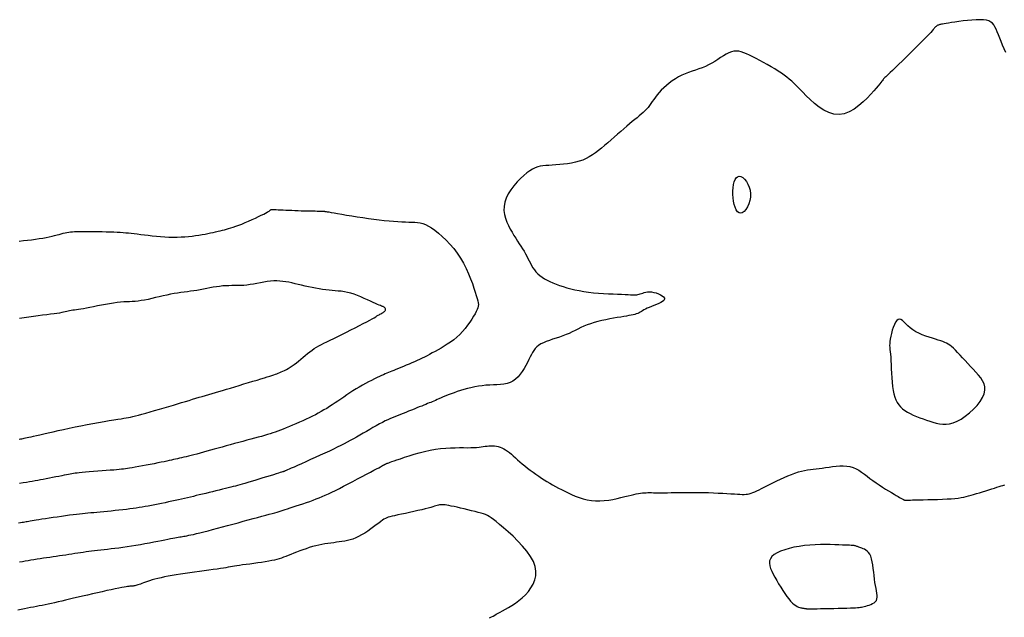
# Model space of a CAD drawing. Header units: millimetres. Extents: x 32690613 to 32693367, y 5343692 to 5344708.
# Tile 292 of 656: x 32692730 to 32692749, y 5343995 to 5344007. Entities that reach past the tile are written whole.
import ezdxf

# ---------------------------------------------------------------- set-up
doc = ezdxf.new("R2010")
doc.units = ezdxf.units.MM
doc.header["$LTSCALE"] = 20
for name, color, linetype in [('02-DGM_HL_493.00', 102, 'Continuous'), ('02-DGM_HL_493.50', 112, 'Continuous'), ('02-DGM_HL_494.00', 122, 'Continuous'), ('02-DGM_HL_494.50', 132, 'Continuous'), ('02-DGM_HL_495.00', 142, 'Continuous')]:
    doc.layers.add(name, color=color, linetype=linetype)

msp = doc.modelspace()

# ---------------------------------------------------------------- linework, layer by layer
at = {"layer": '02-DGM_HL_493.00', "elevation": 493, "flags": 128}
msp.add_lwpolyline([(32692739.387, 5343995.209), (32692739.425, 5343995.227), (32692739.457, 5343995.244), (32692739.488, 5343995.26), (32692739.518, 5343995.277), (32692739.553, 5343995.297), (32692739.593, 5343995.319), (32692739.641, 5343995.345), (32692739.695, 5343995.376), (32692739.756, 5343995.411), (32692739.82, 5343995.45), (32692739.886, 5343995.494), (32692739.952, 5343995.543), (32692740.017, 5343995.597), (32692740.079, 5343995.656), (32692740.137, 5343995.719), (32692740.188, 5343995.788), (32692740.23, 5343995.861), (32692740.261, 5343995.94), (32692740.279, 5343996.022), (32692740.282, 5343996.109), (32692740.268, 5343996.201), (32692740.234, 5343996.296), (32692740.181, 5343996.395), (32692740.11, 5343996.495), (32692740.027, 5343996.595), (32692739.936, 5343996.693), (32692739.841, 5343996.786), (32692739.748, 5343996.872), (32692739.66, 5343996.949), (32692739.583, 5343997.015), (32692739.518, 5343997.068), (32692739.465, 5343997.11), (32692739.421, 5343997.143), (32692739.383, 5343997.168), (32692739.347, 5343997.188), (32692739.31, 5343997.203), (32692739.27, 5343997.217), (32692739.224, 5343997.23), (32692739.169, 5343997.245), (32692739.107, 5343997.262), (32692739.039, 5343997.279), (32692738.969, 5343997.296), (32692738.898, 5343997.314), (32692738.828, 5343997.33), (32692738.762, 5343997.345), (32692738.702, 5343997.358), (32692738.649, 5343997.369), (32692738.603, 5343997.378), (32692738.563, 5343997.385), (32692738.528, 5343997.39), (32692738.498, 5343997.392), (32692738.471, 5343997.393), (32692738.446, 5343997.392), (32692738.424, 5343997.39), (32692738.401, 5343997.386), (32692738.378, 5343997.38), (32692738.353, 5343997.373), (32692738.324, 5343997.364), (32692738.291, 5343997.354), (32692738.251, 5343997.342), (32692738.203, 5343997.329), (32692738.146, 5343997.314), (32692738.079, 5343997.298), (32692738.005, 5343997.28), (32692737.925, 5343997.263), (32692737.844, 5343997.245), (32692737.763, 5343997.227), (32692737.686, 5343997.211), (32692737.615, 5343997.196), (32692737.554, 5343997.182), (32692737.504, 5343997.171), (32692737.463, 5343997.161), (32692737.43, 5343997.151), (32692737.401, 5343997.141), (32692737.375, 5343997.128), (32692737.348, 5343997.113), (32692737.32, 5343997.093), (32692737.286, 5343997.069), (32692737.246, 5343997.038), (32692737.2, 5343997.004), (32692737.148, 5343996.966), (32692737.093, 5343996.926), (32692737.036, 5343996.886), (32692736.977, 5343996.847), (32692736.917, 5343996.811), (32692736.859, 5343996.78), (32692736.803, 5343996.753), (32692736.748, 5343996.732), (32692736.694, 5343996.715), (32692736.641, 5343996.701), (32692736.589, 5343996.691), (32692736.537, 5343996.682), (32692736.485, 5343996.675), (32692736.431, 5343996.668), (32692736.377, 5343996.661), (32692736.322, 5343996.654), (32692736.265, 5343996.646), (32692736.208, 5343996.637), (32692736.149, 5343996.626), (32692736.089, 5343996.614), (32692736.029, 5343996.6), (32692735.967, 5343996.584), (32692735.905, 5343996.566), (32692735.843, 5343996.545), (32692735.781, 5343996.524), (32692735.72, 5343996.501), (32692735.66, 5343996.478), (32692735.604, 5343996.456), (32692735.55, 5343996.434), (32692735.499, 5343996.414), (32692735.453, 5343996.396), (32692735.409, 5343996.379), (32692735.367, 5343996.364), (32692735.324, 5343996.35), (32692735.28, 5343996.338), (32692735.232, 5343996.326), (32692735.18, 5343996.314), (32692735.121, 5343996.303), (32692735.055, 5343996.292), (32692734.984, 5343996.281), (32692734.91, 5343996.27), (32692734.834, 5343996.259), (32692734.758, 5343996.249), (32692734.686, 5343996.239), (32692734.618, 5343996.23), (32692734.558, 5343996.222), (32692734.506, 5343996.214), (32692734.46, 5343996.206), (32692734.419, 5343996.199), (32692734.38, 5343996.192), (32692734.34, 5343996.185), (32692734.296, 5343996.178), (32692734.247, 5343996.17), (32692734.19, 5343996.161), (32692734.123, 5343996.152), (32692734.047, 5343996.141), (32692733.963, 5343996.13), (32692733.875, 5343996.118), (32692733.783, 5343996.105), (32692733.69, 5343996.093), (32692733.597, 5343996.079), (32692733.505, 5343996.066), (32692733.418, 5343996.053), (32692733.334, 5343996.039), (32692733.254, 5343996.026), (32692733.178, 5343996.012), (32692733.107, 5343995.998), (32692733.041, 5343995.984), (32692732.978, 5343995.97), (32692732.921, 5343995.955), (32692732.869, 5343995.94), (32692732.821, 5343995.926), (32692732.778, 5343995.911), (32692732.738, 5343995.897), (32692732.703, 5343995.884), (32692732.67, 5343995.872), (32692732.642, 5343995.861), (32692732.616, 5343995.851), (32692732.592, 5343995.844), (32692732.571, 5343995.838), (32692732.552, 5343995.833), (32692732.534, 5343995.829), (32692732.517, 5343995.826), (32692732.502, 5343995.824), (32692732.487, 5343995.823), (32692732.472, 5343995.821), (32692732.457, 5343995.82), (32692732.44, 5343995.819), (32692732.42, 5343995.816), (32692732.396, 5343995.813), (32692732.365, 5343995.808), (32692732.328, 5343995.802), (32692732.282, 5343995.793), (32692732.225, 5343995.782), (32692732.158, 5343995.768), (32692732.08, 5343995.752), (32692731.996, 5343995.734), (32692731.905, 5343995.714), (32692731.811, 5343995.693), (32692731.715, 5343995.672), (32692731.62, 5343995.65), (32692731.527, 5343995.629), (32692731.438, 5343995.608), (32692731.353, 5343995.588), (32692731.272, 5343995.569), (32692731.195, 5343995.551), (32692731.122, 5343995.534), (32692731.052, 5343995.517), (32692730.985, 5343995.502), (32692730.922, 5343995.488), (32692730.861, 5343995.474), (32692730.803, 5343995.462), (32692730.746, 5343995.45), (32692730.69, 5343995.439), (32692730.635, 5343995.428), (32692730.579, 5343995.417), (32692730.522, 5343995.406), (32692730.463, 5343995.394), (32692730.402, 5343995.382), (32692730.339, 5343995.369), (32692730.275, 5343995.355)], dxfattribs=at)
msp.add_lwpolyline([(32692745.204, 5343995.53), (32692745.239, 5343995.495), (32692745.272, 5343995.467), (32692745.302, 5343995.446), (32692745.33, 5343995.43), (32692745.356, 5343995.418), (32692745.38, 5343995.411), (32692745.401, 5343995.405), (32692745.419, 5343995.401), (32692745.435, 5343995.398), (32692745.449, 5343995.396), (32692745.461, 5343995.393), (32692745.471, 5343995.391), (32692745.48, 5343995.39), (32692745.488, 5343995.389), (32692745.496, 5343995.388), (32692745.503, 5343995.387), (32692745.512, 5343995.386), (32692745.522, 5343995.385), (32692745.535, 5343995.385), (32692745.554, 5343995.385), (32692745.58, 5343995.385), (32692745.614, 5343995.385), (32692745.658, 5343995.386), (32692745.714, 5343995.386), (32692745.783, 5343995.387), (32692745.861, 5343995.388), (32692745.947, 5343995.39), (32692746.036, 5343995.391), (32692746.125, 5343995.393), (32692746.21, 5343995.395), (32692746.289, 5343995.397), (32692746.358, 5343995.399), (32692746.415, 5343995.401), (32692746.46, 5343995.404), (32692746.497, 5343995.406), (32692746.527, 5343995.409), (32692746.552, 5343995.413), (32692746.575, 5343995.417), (32692746.599, 5343995.423), (32692746.624, 5343995.429), (32692746.654, 5343995.436), (32692746.686, 5343995.445), (32692746.72, 5343995.456), (32692746.754, 5343995.468), (32692746.787, 5343995.483), (32692746.816, 5343995.501), (32692746.841, 5343995.522), (32692746.86, 5343995.547), (32692746.871, 5343995.575), (32692746.876, 5343995.607), (32692746.876, 5343995.643), (32692746.871, 5343995.683), (32692746.864, 5343995.728), (32692746.854, 5343995.778), (32692746.844, 5343995.832), (32692746.834, 5343995.892), (32692746.825, 5343995.956), (32692746.817, 5343996.024), (32692746.81, 5343996.094), (32692746.801, 5343996.163), (32692746.792, 5343996.23), (32692746.781, 5343996.294), (32692746.768, 5343996.351), (32692746.752, 5343996.401), (32692746.732, 5343996.442), (32692746.709, 5343996.474), (32692746.684, 5343996.5), (32692746.658, 5343996.519), (32692746.632, 5343996.534), (32692746.606, 5343996.545), (32692746.581, 5343996.553), (32692746.559, 5343996.561), (32692746.539, 5343996.567), (32692746.522, 5343996.573), (32692746.507, 5343996.579), (32692746.493, 5343996.585), (32692746.481, 5343996.59), (32692746.469, 5343996.595), (32692746.457, 5343996.599), (32692746.445, 5343996.602), (32692746.432, 5343996.604), (32692746.417, 5343996.606), (32692746.398, 5343996.608), (32692746.374, 5343996.609), (32692746.344, 5343996.61), (32692746.307, 5343996.612), (32692746.26, 5343996.614), (32692746.203, 5343996.616), (32692746.135, 5343996.618), (32692746.057, 5343996.621), (32692745.97, 5343996.623), (32692745.876, 5343996.624), (32692745.778, 5343996.624), (32692745.676, 5343996.62), (32692745.573, 5343996.614), (32692745.469, 5343996.604), (32692745.367, 5343996.59), (32692745.269, 5343996.572), (32692745.176, 5343996.551), (32692745.089, 5343996.525), (32692745.011, 5343996.497), (32692744.942, 5343996.465), (32692744.886, 5343996.43), (32692744.842, 5343996.392), (32692744.814, 5343996.352), (32692744.798, 5343996.309), (32692744.795, 5343996.264), (32692744.802, 5343996.216), (32692744.818, 5343996.165), (32692744.84, 5343996.111), (32692744.869, 5343996.054), (32692744.901, 5343995.994), (32692744.936, 5343995.932), (32692744.973, 5343995.868), (32692745.012, 5343995.803), (32692745.051, 5343995.74), (32692745.09, 5343995.68), (32692745.129, 5343995.624), (32692745.168, 5343995.574)], close=True, dxfattribs=at)
at = {"layer": '02-DGM_HL_493.50', "elevation": 493.5, "flags": 128}
msp.add_lwpolyline([(32692730.309, 5343996.289), (32692730.363, 5343996.299), (32692730.417, 5343996.309), (32692730.472, 5343996.318), (32692730.529, 5343996.328), (32692730.587, 5343996.337), (32692730.647, 5343996.346), (32692730.708, 5343996.356), (32692730.769, 5343996.365), (32692730.831, 5343996.374), (32692730.893, 5343996.383), (32692730.956, 5343996.392), (32692731.018, 5343996.402), (32692731.079, 5343996.411), (32692731.14, 5343996.42), (32692731.201, 5343996.429), (32692731.26, 5343996.439), (32692731.319, 5343996.447), (32692731.376, 5343996.456), (32692731.432, 5343996.464), (32692731.486, 5343996.472), (32692731.54, 5343996.48), (32692731.593, 5343996.488), (32692731.647, 5343996.495), (32692731.701, 5343996.502), (32692731.757, 5343996.51), (32692731.815, 5343996.517), (32692731.876, 5343996.524), (32692731.94, 5343996.531), (32692732.007, 5343996.538), (32692732.077, 5343996.546), (32692732.15, 5343996.554), (32692732.226, 5343996.563), (32692732.305, 5343996.573), (32692732.386, 5343996.585), (32692732.47, 5343996.597), (32692732.557, 5343996.611), (32692732.644, 5343996.627), (32692732.731, 5343996.643), (32692732.817, 5343996.659), (32692732.9, 5343996.675), (32692732.978, 5343996.691), (32692733.051, 5343996.706), (32692733.117, 5343996.719), (32692733.175, 5343996.731), (32692733.226, 5343996.741), (32692733.27, 5343996.749), (32692733.309, 5343996.757), (32692733.343, 5343996.763), (32692733.374, 5343996.768), (32692733.402, 5343996.773), (32692733.429, 5343996.777), (32692733.455, 5343996.781), (32692733.481, 5343996.785), (32692733.509, 5343996.79), (32692733.541, 5343996.796), (32692733.577, 5343996.803), (32692733.618, 5343996.811), (32692733.667, 5343996.822), (32692733.725, 5343996.836), (32692733.791, 5343996.852), (32692733.866, 5343996.871), (32692733.949, 5343996.892), (32692734.037, 5343996.916), (32692734.131, 5343996.94), (32692734.228, 5343996.966), (32692734.327, 5343996.993), (32692734.428, 5343997.02), (32692734.529, 5343997.047), (32692734.628, 5343997.074), (32692734.725, 5343997.1), (32692734.818, 5343997.125), (32692734.907, 5343997.149), (32692734.989, 5343997.171), (32692735.064, 5343997.192), (32692735.131, 5343997.21), (32692735.188, 5343997.226), (32692735.238, 5343997.24), (32692735.282, 5343997.253), (32692735.322, 5343997.265), (32692735.361, 5343997.276), (32692735.399, 5343997.288), (32692735.441, 5343997.301), (32692735.486, 5343997.316), (32692735.538, 5343997.332), (32692735.594, 5343997.351), (32692735.655, 5343997.37), (32692735.718, 5343997.391), (32692735.783, 5343997.413), (32692735.849, 5343997.436), (32692735.914, 5343997.459), (32692735.977, 5343997.482), (32692736.037, 5343997.505), (32692736.096, 5343997.528), (32692736.154, 5343997.553), (32692736.213, 5343997.579), (32692736.275, 5343997.607), (32692736.34, 5343997.638), (32692736.41, 5343997.672), (32692736.486, 5343997.71), (32692736.569, 5343997.753), (32692736.658, 5343997.799), (32692736.748, 5343997.846), (32692736.839, 5343997.894), (32692736.927, 5343997.94), (32692737.01, 5343997.984), (32692737.086, 5343998.025), (32692737.151, 5343998.059), (32692737.204, 5343998.088), (32692737.246, 5343998.11), (32692737.279, 5343998.127), (32692737.303, 5343998.14), (32692737.32, 5343998.149), (32692737.332, 5343998.156), (32692737.341, 5343998.161), (32692737.348, 5343998.164), (32692737.354, 5343998.167), (32692737.359, 5343998.17), (32692737.364, 5343998.173), (32692737.37, 5343998.176), (32692737.375, 5343998.179), (32692737.38, 5343998.182), (32692737.386, 5343998.184), (32692737.392, 5343998.187), (32692737.399, 5343998.19), (32692737.409, 5343998.194), (32692737.422, 5343998.199), (32692737.441, 5343998.206), (32692737.466, 5343998.215), (32692737.5, 5343998.227), (32692737.544, 5343998.242), (32692737.599, 5343998.261), (32692737.667, 5343998.284), (32692737.746, 5343998.311), (32692737.834, 5343998.339), (32692737.93, 5343998.368), (32692738.03, 5343998.396), (32692738.133, 5343998.423), (32692738.238, 5343998.446), (32692738.342, 5343998.466), (32692738.443, 5343998.479), (32692738.54, 5343998.488), (32692738.634, 5343998.494), (32692738.723, 5343998.496), (32692738.807, 5343998.497), (32692738.886, 5343998.497), (32692738.959, 5343998.496), (32692739.025, 5343998.497), (32692739.084, 5343998.499), (32692739.137, 5343998.503), (32692739.184, 5343998.507), (32692739.227, 5343998.513), (32692739.267, 5343998.518), (32692739.305, 5343998.523), (32692739.341, 5343998.527), (32692739.376, 5343998.53), (32692739.412, 5343998.532), (32692739.447, 5343998.532), (32692739.483, 5343998.529), (32692739.519, 5343998.525), (32692739.555, 5343998.517), (32692739.591, 5343998.506), (32692739.627, 5343998.492), (32692739.663, 5343998.475), (32692739.699, 5343998.454), (32692739.735, 5343998.429), (32692739.771, 5343998.401), (32692739.809, 5343998.37), (32692739.847, 5343998.336), (32692739.888, 5343998.301), (32692739.93, 5343998.263), (32692739.974, 5343998.224), (32692740.021, 5343998.185), (32692740.071, 5343998.144), (32692740.122, 5343998.103), (32692740.175, 5343998.062), (32692740.228, 5343998.022), (32692740.283, 5343997.983), (32692740.337, 5343997.944), (32692740.391, 5343997.908), (32692740.444, 5343997.873), (32692740.497, 5343997.84), (32692740.551, 5343997.808), (32692740.605, 5343997.777), (32692740.66, 5343997.747), (32692740.717, 5343997.717), (32692740.777, 5343997.686), (32692740.839, 5343997.655), (32692740.904, 5343997.624), (32692740.973, 5343997.592), (32692741.044, 5343997.562), (32692741.118, 5343997.535), (32692741.195, 5343997.51), (32692741.273, 5343997.49), (32692741.354, 5343997.476), (32692741.436, 5343997.468), (32692741.52, 5343997.467), (32692741.605, 5343997.473), (32692741.689, 5343997.483), (32692741.771, 5343997.498), (32692741.851, 5343997.515), (32692741.927, 5343997.533), (32692741.998, 5343997.551), (32692742.063, 5343997.568), (32692742.121, 5343997.582), (32692742.174, 5343997.594), (32692742.221, 5343997.604), (32692742.264, 5343997.612), (32692742.304, 5343997.618), (32692742.341, 5343997.622), (32692742.376, 5343997.625), (32692742.411, 5343997.627), (32692742.445, 5343997.628), (32692742.481, 5343997.628), (32692742.518, 5343997.628), (32692742.558, 5343997.627), (32692742.601, 5343997.626), (32692742.649, 5343997.625), (32692742.702, 5343997.625), (32692742.761, 5343997.625), (32692742.827, 5343997.626), (32692742.899, 5343997.628), (32692742.977, 5343997.629), (32692743.06, 5343997.631), (32692743.147, 5343997.632), (32692743.237, 5343997.633), (32692743.33, 5343997.633), (32692743.425, 5343997.633), (32692743.521, 5343997.631), (32692743.617, 5343997.628), (32692743.712, 5343997.624), (32692743.804, 5343997.62), (32692743.892, 5343997.616), (32692743.974, 5343997.611), (32692744.05, 5343997.606), (32692744.117, 5343997.602), (32692744.175, 5343997.598), (32692744.225, 5343997.595), (32692744.268, 5343997.594), (32692744.307, 5343997.594), (32692744.342, 5343997.595), (32692744.374, 5343997.599), (32692744.406, 5343997.606), (32692744.439, 5343997.615), (32692744.474, 5343997.628), (32692744.511, 5343997.644), (32692744.551, 5343997.662), (32692744.595, 5343997.684), (32692744.642, 5343997.707), (32692744.692, 5343997.733), (32692744.747, 5343997.762), (32692744.806, 5343997.792), (32692744.87, 5343997.824), (32692744.937, 5343997.856), (32692745.006, 5343997.889), (32692745.077, 5343997.921), (32692745.148, 5343997.952), (32692745.219, 5343997.98), (32692745.287, 5343998.006), (32692745.353, 5343998.027), (32692745.415, 5343998.044), (32692745.474, 5343998.057), (32692745.531, 5343998.067), (32692745.586, 5343998.075), (32692745.642, 5343998.082), (32692745.698, 5343998.088), (32692745.756, 5343998.095), (32692745.816, 5343998.102), (32692745.88, 5343998.111), (32692745.947, 5343998.121), (32692746.015, 5343998.131), (32692746.084, 5343998.139), (32692746.153, 5343998.144), (32692746.221, 5343998.145), (32692746.287, 5343998.141), (32692746.351, 5343998.131), (32692746.41, 5343998.113), (32692746.467, 5343998.089), (32692746.522, 5343998.059), (32692746.575, 5343998.025), (32692746.628, 5343997.987), (32692746.682, 5343997.946), (32692746.737, 5343997.904), (32692746.794, 5343997.861), (32692746.855, 5343997.818), (32692746.916, 5343997.776), (32692746.979, 5343997.736), (32692747.04, 5343997.697), (32692747.098, 5343997.661), (32692747.153, 5343997.628), (32692747.203, 5343997.599), (32692747.245, 5343997.574), (32692747.28, 5343997.553), (32692747.308, 5343997.536), (32692747.33, 5343997.523), (32692747.347, 5343997.514), (32692747.359, 5343997.506), (32692747.369, 5343997.501), (32692747.376, 5343997.497), (32692747.381, 5343997.494), (32692747.387, 5343997.492), (32692747.392, 5343997.49), (32692747.397, 5343997.488), (32692747.402, 5343997.487), (32692747.407, 5343997.485), (32692747.412, 5343997.485), (32692747.417, 5343997.484), (32692747.422, 5343997.483), (32692747.427, 5343997.483), (32692747.434, 5343997.483), (32692747.445, 5343997.483), (32692747.462, 5343997.483), (32692747.485, 5343997.484), (32692747.518, 5343997.485), (32692747.561, 5343997.486), (32692747.617, 5343997.487), (32692747.686, 5343997.488), (32692747.766, 5343997.49), (32692747.854, 5343997.492), (32692747.947, 5343997.494), (32692748.042, 5343997.497), (32692748.136, 5343997.501), (32692748.225, 5343997.505), (32692748.306, 5343997.511), (32692748.378, 5343997.517), (32692748.44, 5343997.524), (32692748.496, 5343997.533), (32692748.547, 5343997.542), (32692748.595, 5343997.553), (32692748.642, 5343997.565), (32692748.69, 5343997.578), (32692748.74, 5343997.593), (32692748.795, 5343997.609), (32692748.853, 5343997.627), (32692748.913, 5343997.645), (32692748.973, 5343997.663), (32692749.032, 5343997.681), (32692749.089, 5343997.699), (32692749.142, 5343997.716), (32692749.19, 5343997.731), (32692749.232, 5343997.745), (32692749.27, 5343997.757), (32692749.305, 5343997.767), (32692749.34, 5343997.777)], dxfattribs=at)
at = {"layer": '02-DGM_HL_494.00', "elevation": 494, "flags": 128}
msp.add_lwpolyline([(32692749.36, 5344006.132), (32692749.33, 5344006.201), (32692749.3, 5344006.271), (32692749.271, 5344006.341), (32692749.244, 5344006.408), (32692749.218, 5344006.471), (32692749.194, 5344006.529), (32692749.172, 5344006.58), (32692749.15, 5344006.625), (32692749.127, 5344006.663), (32692749.101, 5344006.695), (32692749.07, 5344006.72), (32692749.033, 5344006.74), (32692748.987, 5344006.754), (32692748.931, 5344006.762), (32692748.864, 5344006.765), (32692748.788, 5344006.763), (32692748.706, 5344006.758), (32692748.621, 5344006.75), (32692748.537, 5344006.74), (32692748.455, 5344006.729), (32692748.378, 5344006.718), (32692748.311, 5344006.708), (32692748.254, 5344006.699), (32692748.208, 5344006.692), (32692748.171, 5344006.686), (32692748.141, 5344006.681), (32692748.117, 5344006.677), (32692748.099, 5344006.674), (32692748.084, 5344006.67), (32692748.071, 5344006.666), (32692748.059, 5344006.662), (32692748.049, 5344006.658), (32692748.038, 5344006.653), (32692748.029, 5344006.648), (32692748.02, 5344006.642), (32692748.013, 5344006.636), (32692748.005, 5344006.63), (32692747.999, 5344006.623), (32692747.992, 5344006.615), (32692747.985, 5344006.605), (32692747.975, 5344006.592), (32692747.96, 5344006.575), (32692747.939, 5344006.551), (32692747.911, 5344006.519), (32692747.872, 5344006.478), (32692747.823, 5344006.427), (32692747.761, 5344006.364), (32692747.689, 5344006.292), (32692747.611, 5344006.214), (32692747.528, 5344006.133), (32692747.446, 5344006.052), (32692747.365, 5344005.973), (32692747.291, 5344005.901), (32692747.225, 5344005.837), (32692747.17, 5344005.785), (32692747.126, 5344005.743), (32692747.091, 5344005.709), (32692747.063, 5344005.683), (32692747.042, 5344005.663), (32692747.025, 5344005.647), (32692747.012, 5344005.633), (32692747.001, 5344005.621), (32692746.991, 5344005.608), (32692746.98, 5344005.593), (32692746.966, 5344005.576), (32692746.949, 5344005.553), (32692746.926, 5344005.525), (32692746.896, 5344005.489), (32692746.858, 5344005.445), (32692746.81, 5344005.39), (32692746.752, 5344005.324), (32692746.683, 5344005.251), (32692746.605, 5344005.177), (32692746.521, 5344005.104), (32692746.43, 5344005.039), (32692746.336, 5344004.985), (32692746.238, 5344004.948), (32692746.139, 5344004.932), (32692746.041, 5344004.94), (32692745.943, 5344004.97), (32692745.847, 5344005.017), (32692745.755, 5344005.078), (32692745.666, 5344005.147), (32692745.584, 5344005.22), (32692745.507, 5344005.294), (32692745.438, 5344005.363), (32692745.377, 5344005.426), (32692745.322, 5344005.481), (32692745.272, 5344005.53), (32692745.225, 5344005.575), (32692745.178, 5344005.616), (32692745.131, 5344005.656), (32692745.08, 5344005.694), (32692745.025, 5344005.733), (32692744.964, 5344005.773), (32692744.897, 5344005.814), (32692744.827, 5344005.856), (32692744.754, 5344005.897), (32692744.681, 5344005.937), (32692744.609, 5344005.976), (32692744.539, 5344006.013), (32692744.473, 5344006.047), (32692744.411, 5344006.078), (32692744.354, 5344006.105), (32692744.301, 5344006.127), (32692744.251, 5344006.144), (32692744.202, 5344006.155), (32692744.155, 5344006.159), (32692744.107, 5344006.156), (32692744.059, 5344006.145), (32692744.01, 5344006.126), (32692743.959, 5344006.1), (32692743.906, 5344006.068), (32692743.852, 5344006.033), (32692743.796, 5344005.996), (32692743.739, 5344005.959), (32692743.68, 5344005.923), (32692743.619, 5344005.89), (32692743.557, 5344005.862), (32692743.494, 5344005.836), (32692743.43, 5344005.814), (32692743.365, 5344005.792), (32692743.299, 5344005.77), (32692743.234, 5344005.747), (32692743.169, 5344005.722), (32692743.104, 5344005.693), (32692743.04, 5344005.66), (32692742.978, 5344005.623), (32692742.918, 5344005.583), (32692742.86, 5344005.54), (32692742.805, 5344005.495), (32692742.754, 5344005.449), (32692742.706, 5344005.403), (32692742.663, 5344005.357), (32692742.625, 5344005.312), (32692742.591, 5344005.268), (32692742.56, 5344005.225), (32692742.531, 5344005.184), (32692742.504, 5344005.144), (32692742.477, 5344005.106), (32692742.45, 5344005.069), (32692742.421, 5344005.035), (32692742.389, 5344005.001), (32692742.356, 5344004.969), (32692742.319, 5344004.938), (32692742.28, 5344004.905), (32692742.238, 5344004.872), (32692742.193, 5344004.836), (32692742.145, 5344004.797), (32692742.094, 5344004.755), (32692742.039, 5344004.708), (32692741.981, 5344004.658), (32692741.921, 5344004.606), (32692741.86, 5344004.551), (32692741.797, 5344004.496), (32692741.735, 5344004.441), (32692741.673, 5344004.386), (32692741.611, 5344004.334), (32692741.551, 5344004.284), (32692741.493, 5344004.236), (32692741.434, 5344004.193), (32692741.375, 5344004.152), (32692741.314, 5344004.115), (32692741.252, 5344004.083), (32692741.187, 5344004.054), (32692741.119, 5344004.03), (32692741.046, 5344004.01), (32692740.972, 5344003.994), (32692740.895, 5344003.982), (32692740.819, 5344003.972), (32692740.743, 5344003.965), (32692740.669, 5344003.96), (32692740.599, 5344003.955), (32692740.534, 5344003.951), (32692740.475, 5344003.947), (32692740.42, 5344003.941), (32692740.368, 5344003.933), (32692740.318, 5344003.92), (32692740.268, 5344003.903), (32692740.218, 5344003.879), (32692740.165, 5344003.847), (32692740.108, 5344003.806), (32692740.047, 5344003.756), (32692739.983, 5344003.696), (32692739.918, 5344003.63), (32692739.856, 5344003.557), (32692739.799, 5344003.481), (32692739.749, 5344003.401), (32692739.709, 5344003.319), (32692739.681, 5344003.238), (32692739.667, 5344003.158), (32692739.666, 5344003.079), (32692739.676, 5344003.002), (32692739.695, 5344002.928), (32692739.722, 5344002.856), (32692739.753, 5344002.787), (32692739.788, 5344002.72), (32692739.824, 5344002.657), (32692739.86, 5344002.598), (32692739.895, 5344002.542), (32692739.93, 5344002.488), (32692739.963, 5344002.437), (32692739.995, 5344002.387), (32692740.026, 5344002.339), (32692740.054, 5344002.291), (32692740.081, 5344002.244), (32692740.106, 5344002.197), (32692740.13, 5344002.15), (32692740.153, 5344002.104), (32692740.176, 5344002.059), (32692740.2, 5344002.014), (32692740.226, 5344001.972), (32692740.254, 5344001.931), (32692740.285, 5344001.892), (32692740.32, 5344001.856), (32692740.359, 5344001.822), (32692740.402, 5344001.79), (32692740.449, 5344001.76), (32692740.499, 5344001.732), (32692740.553, 5344001.705), (32692740.611, 5344001.679), (32692740.673, 5344001.655), (32692740.738, 5344001.631), (32692740.807, 5344001.608), (32692740.88, 5344001.586), (32692740.957, 5344001.566), (32692741.037, 5344001.547), (32692741.121, 5344001.53), (32692741.208, 5344001.515), (32692741.3, 5344001.502), (32692741.395, 5344001.491), (32692741.492, 5344001.482), (32692741.589, 5344001.475), (32692741.683, 5344001.47), (32692741.774, 5344001.466), (32692741.86, 5344001.462), (32692741.937, 5344001.459), (32692742.005, 5344001.456), (32692742.063, 5344001.454), (32692742.11, 5344001.451), (32692742.149, 5344001.449), (32692742.181, 5344001.448), (32692742.209, 5344001.449), (32692742.232, 5344001.45), (32692742.254, 5344001.453), (32692742.276, 5344001.459), (32692742.299, 5344001.466), (32692742.323, 5344001.475), (32692742.349, 5344001.484), (32692742.377, 5344001.493), (32692742.408, 5344001.5), (32692742.442, 5344001.505), (32692742.479, 5344001.507), (32692742.519, 5344001.504), (32692742.562, 5344001.497), (32692742.607, 5344001.485), (32692742.65, 5344001.47), (32692742.69, 5344001.451), (32692742.725, 5344001.431), (32692742.751, 5344001.409), (32692742.766, 5344001.386), (32692742.769, 5344001.363), (32692742.757, 5344001.341), (32692742.732, 5344001.32), (32692742.698, 5344001.299), (32692742.656, 5344001.279), (32692742.61, 5344001.26), (32692742.562, 5344001.242), (32692742.515, 5344001.224), (32692742.471, 5344001.206), (32692742.433, 5344001.189), (32692742.4, 5344001.173), (32692742.371, 5344001.157), (32692742.345, 5344001.142), (32692742.321, 5344001.128), (32692742.298, 5344001.115), (32692742.275, 5344001.103), (32692742.25, 5344001.091), (32692742.223, 5344001.081), (32692742.193, 5344001.072), (32692742.159, 5344001.064), (32692742.122, 5344001.056), (32692742.08, 5344001.047), (32692742.032, 5344001.039), (32692741.98, 5344001.03), (32692741.921, 5344001.02), (32692741.856, 5344001.01), (32692741.785, 5344000.998), (32692741.711, 5344000.984), (32692741.635, 5344000.969), (32692741.558, 5344000.953), (32692741.482, 5344000.934), (32692741.408, 5344000.914), (32692741.337, 5344000.892), (32692741.272, 5344000.868), (32692741.211, 5344000.842), (32692741.153, 5344000.815), (32692741.096, 5344000.787), (32692741.041, 5344000.759), (32692740.985, 5344000.732), (32692740.927, 5344000.705), (32692740.867, 5344000.68), (32692740.804, 5344000.656), (32692740.739, 5344000.634), (32692740.672, 5344000.612), (32692740.607, 5344000.591), (32692740.543, 5344000.57), (32692740.483, 5344000.548), (32692740.427, 5344000.525), (32692740.378, 5344000.5), (32692740.336, 5344000.473), (32692740.3, 5344000.444), (32692740.27, 5344000.412), (32692740.243, 5344000.376), (32692740.219, 5344000.337), (32692740.195, 5344000.295), (32692740.172, 5344000.249), (32692740.148, 5344000.198), (32692740.121, 5344000.143), (32692740.091, 5344000.086), (32692740.058, 5344000.027), (32692740.021, 5343999.97), (32692739.981, 5343999.915), (32692739.938, 5343999.864), (32692739.891, 5343999.82), (32692739.84, 5343999.783), (32692739.785, 5343999.756), (32692739.726, 5343999.737), (32692739.664, 5343999.724), (32692739.599, 5343999.716), (32692739.531, 5343999.712), (32692739.462, 5343999.709), (32692739.391, 5343999.706), (32692739.319, 5343999.701), (32692739.246, 5343999.694), (32692739.174, 5343999.683), (32692739.101, 5343999.67), (32692739.029, 5343999.655), (32692738.959, 5343999.638), (32692738.891, 5343999.619), (32692738.824, 5343999.6), (32692738.761, 5343999.579), (32692738.701, 5343999.558), (32692738.644, 5343999.537), (32692738.591, 5343999.517), (32692738.541, 5343999.496), (32692738.494, 5343999.477), (32692738.451, 5343999.458), (32692738.411, 5343999.44), (32692738.375, 5343999.424), (32692738.341, 5343999.41), (32692738.311, 5343999.397), (32692738.281, 5343999.384), (32692738.252, 5343999.372), (32692738.222, 5343999.36), (32692738.191, 5343999.347), (32692738.157, 5343999.333), (32692738.119, 5343999.318), (32692738.077, 5343999.301), (32692738.031, 5343999.283), (32692737.982, 5343999.263), (32692737.93, 5343999.242), (32692737.877, 5343999.221), (32692737.824, 5343999.2), (32692737.771, 5343999.179), (32692737.719, 5343999.159), (32692737.669, 5343999.139), (32692737.62, 5343999.12), (32692737.572, 5343999.1), (32692737.523, 5343999.081), (32692737.475, 5343999.059), (32692737.424, 5343999.037), (32692737.372, 5343999.012), (32692737.317, 5343998.984), (32692737.259, 5343998.954), (32692737.199, 5343998.92), (32692737.136, 5343998.885), (32692737.072, 5343998.849), (32692737.008, 5343998.812), (32692736.944, 5343998.774), (32692736.88, 5343998.738), (32692736.818, 5343998.702), (32692736.758, 5343998.668), (32692736.698, 5343998.635), (32692736.638, 5343998.603), (32692736.577, 5343998.571), (32692736.513, 5343998.538), (32692736.445, 5343998.505), (32692736.372, 5343998.469), (32692736.293, 5343998.432), (32692736.207, 5343998.392), (32692736.116, 5343998.35), (32692736.022, 5343998.307), (32692735.929, 5343998.265), (32692735.838, 5343998.225), (32692735.753, 5343998.187), (32692735.676, 5343998.153), (32692735.61, 5343998.123), (32692735.556, 5343998.1), (32692735.514, 5343998.081), (32692735.482, 5343998.067), (32692735.459, 5343998.056), (32692735.442, 5343998.049), (32692735.431, 5343998.044), (32692735.424, 5343998.041), (32692735.418, 5343998.039), (32692735.413, 5343998.037), (32692735.407, 5343998.034), (32692735.399, 5343998.032), (32692735.386, 5343998.028), (32692735.369, 5343998.022), (32692735.344, 5343998.014), (32692735.31, 5343998.004), (32692735.267, 5343997.991), (32692735.213, 5343997.974), (32692735.15, 5343997.955), (32692735.08, 5343997.933), (32692735.006, 5343997.911), (32692734.93, 5343997.888), (32692734.856, 5343997.865), (32692734.784, 5343997.844), (32692734.719, 5343997.824), (32692734.661, 5343997.807), (32692734.61, 5343997.792), (32692734.563, 5343997.778), (32692734.519, 5343997.766), (32692734.477, 5343997.755), (32692734.434, 5343997.744), (32692734.389, 5343997.732), (32692734.341, 5343997.72), (32692734.287, 5343997.707), (32692734.228, 5343997.692), (32692734.166, 5343997.677), (32692734.102, 5343997.661), (32692734.036, 5343997.645), (32692733.97, 5343997.63), (32692733.905, 5343997.614), (32692733.842, 5343997.599), (32692733.781, 5343997.584), (32692733.723, 5343997.57), (32692733.666, 5343997.556), (32692733.61, 5343997.543), (32692733.554, 5343997.53), (32692733.497, 5343997.517), (32692733.439, 5343997.503), (32692733.379, 5343997.49), (32692733.316, 5343997.476), (32692733.251, 5343997.462), (32692733.185, 5343997.447), (32692733.118, 5343997.433), (32692733.051, 5343997.419), (32692732.984, 5343997.406), (32692732.919, 5343997.393), (32692732.856, 5343997.381), (32692732.795, 5343997.369), (32692732.736, 5343997.358), (32692732.678, 5343997.348), (32692732.62, 5343997.339), (32692732.561, 5343997.33), (32692732.501, 5343997.321), (32692732.438, 5343997.313), (32692732.372, 5343997.305), (32692732.302, 5343997.296), (32692732.229, 5343997.288), (32692732.155, 5343997.28), (32692732.08, 5343997.272), (32692732.006, 5343997.264), (32692731.933, 5343997.257), (32692731.864, 5343997.251), (32692731.799, 5343997.245), (32692731.74, 5343997.239), (32692731.684, 5343997.235), (32692731.63, 5343997.23), (32692731.578, 5343997.225), (32692731.524, 5343997.22), (32692731.469, 5343997.214), (32692731.409, 5343997.207), (32692731.344, 5343997.199), (32692731.273, 5343997.19), (32692731.197, 5343997.18), (32692731.117, 5343997.169), (32692731.036, 5343997.157), (32692730.957, 5343997.145), (32692730.879, 5343997.134), (32692730.807, 5343997.123), (32692730.741, 5343997.113), (32692730.683, 5343997.103), (32692730.632, 5343997.095), (32692730.588, 5343997.088), (32692730.55, 5343997.082), (32692730.516, 5343997.076), (32692730.486, 5343997.071), (32692730.458, 5343997.066), (32692730.433, 5343997.062), (32692730.408, 5343997.057), (32692730.383, 5343997.053), (32692730.356, 5343997.048), (32692730.325, 5343997.042), (32692730.29, 5343997.035)], dxfattribs=at)
for points in [[(32692744.209, 5344003.74), (32692744.243, 5344003.734), (32692744.279, 5344003.714), (32692744.315, 5344003.682), (32692744.349, 5344003.639), (32692744.379, 5344003.589), (32692744.404, 5344003.531), (32692744.421, 5344003.469), (32692744.429, 5344003.403), (32692744.427, 5344003.336), (32692744.414, 5344003.269), (32692744.394, 5344003.206), (32692744.368, 5344003.149), (32692744.337, 5344003.1), (32692744.304, 5344003.061), (32692744.27, 5344003.036), (32692744.237, 5344003.026), (32692744.207, 5344003.033), (32692744.179, 5344003.056), (32692744.155, 5344003.093), (32692744.133, 5344003.14), (32692744.116, 5344003.195), (32692744.103, 5344003.257), (32692744.093, 5344003.323), (32692744.088, 5344003.39), (32692744.088, 5344003.456), (32692744.092, 5344003.519), (32692744.101, 5344003.578), (32692744.114, 5344003.63), (32692744.132, 5344003.675), (32692744.154, 5344003.709), (32692744.179, 5344003.731)], [(32692748.943, 5343999.539), (32692748.958, 5343999.608), (32692748.956, 5343999.672), (32692748.94, 5343999.732), (32692748.913, 5343999.79), (32692748.876, 5343999.846), (32692748.832, 5343999.9), (32692748.783, 5343999.955), (32692748.732, 5344000.01), (32692748.679, 5344000.066), (32692748.627, 5344000.123), (32692748.576, 5344000.179), (32692748.525, 5344000.234), (32692748.477, 5344000.286), (32692748.43, 5344000.334), (32692748.387, 5344000.378), (32692748.348, 5344000.416), (32692748.312, 5344000.449), (32692748.279, 5344000.475), (32692748.247, 5344000.497), (32692748.215, 5344000.515), (32692748.181, 5344000.531), (32692748.144, 5344000.546), (32692748.103, 5344000.56), (32692748.056, 5344000.575), (32692748.002, 5344000.591), (32692747.942, 5344000.609), (32692747.878, 5344000.629), (32692747.813, 5344000.652), (32692747.747, 5344000.677), (32692747.682, 5344000.706), (32692747.621, 5344000.737), (32692747.564, 5344000.773), (32692747.514, 5344000.811), (32692747.469, 5344000.851), (32692747.43, 5344000.889), (32692747.395, 5344000.924), (32692747.363, 5344000.952), (32692747.334, 5344000.972), (32692747.307, 5344000.98), (32692747.281, 5344000.974), (32692747.256, 5344000.953), (32692747.231, 5344000.918), (32692747.208, 5344000.873), (32692747.186, 5344000.821), (32692747.167, 5344000.764), (32692747.15, 5344000.705), (32692747.137, 5344000.648), (32692747.127, 5344000.595), (32692747.12, 5344000.549), (32692747.118, 5344000.508), (32692747.117, 5344000.47), (32692747.119, 5344000.432), (32692747.123, 5344000.393), (32692747.128, 5344000.35), (32692747.133, 5344000.301), (32692747.137, 5344000.244), (32692747.141, 5344000.177), (32692747.145, 5344000.101), (32692747.148, 5344000.019), (32692747.153, 5343999.934), (32692747.158, 5343999.848), (32692747.165, 5343999.762), (32692747.174, 5343999.68), (32692747.185, 5343999.604), (32692747.2, 5343999.535), (32692747.218, 5343999.473), (32692747.239, 5343999.418), (32692747.265, 5343999.369), (32692747.294, 5343999.325), (32692747.329, 5343999.285), (32692747.368, 5343999.248), (32692747.412, 5343999.215), (32692747.462, 5343999.184), (32692747.516, 5343999.154), (32692747.574, 5343999.127), (32692747.636, 5343999.101), (32692747.699, 5343999.076), (32692747.763, 5343999.053), (32692747.827, 5343999.031), (32692747.891, 5343999.01), (32692747.954, 5343998.99), (32692748.016, 5343998.972), (32692748.078, 5343998.958), (32692748.142, 5343998.95), (32692748.206, 5343998.949), (32692748.274, 5343998.957), (32692748.344, 5343998.975), (32692748.419, 5343999.006), (32692748.498, 5343999.049), (32692748.579, 5343999.104), (32692748.659, 5343999.168), (32692748.735, 5343999.239), (32692748.805, 5343999.313), (32692748.864, 5343999.39), (32692748.912, 5343999.466)]]:
    msp.add_lwpolyline(points, close=True, dxfattribs=at)
at = {"layer": '02-DGM_HL_494.50', "elevation": 494.5, "flags": 128}
msp.add_lwpolyline([(32692730.303, 5344002.488), (32692730.383, 5344002.496), (32692730.461, 5344002.505), (32692730.539, 5344002.514), (32692730.614, 5344002.524), (32692730.687, 5344002.535), (32692730.756, 5344002.546), (32692730.821, 5344002.557), (32692730.88, 5344002.569), (32692730.935, 5344002.582), (32692730.985, 5344002.594), (32692731.032, 5344002.606), (32692731.075, 5344002.617), (32692731.115, 5344002.628), (32692731.153, 5344002.638), (32692731.189, 5344002.647), (32692731.223, 5344002.654), (32692731.257, 5344002.66), (32692731.292, 5344002.664), (32692731.329, 5344002.668), (32692731.369, 5344002.67), (32692731.415, 5344002.672), (32692731.466, 5344002.673), (32692731.525, 5344002.674), (32692731.591, 5344002.674), (32692731.664, 5344002.673), (32692731.742, 5344002.673), (32692731.822, 5344002.672), (32692731.903, 5344002.67), (32692731.982, 5344002.668), (32692732.059, 5344002.666), (32692732.13, 5344002.664), (32692732.194, 5344002.661), (32692732.253, 5344002.658), (32692732.309, 5344002.654), (32692732.362, 5344002.65), (32692732.414, 5344002.645), (32692732.467, 5344002.64), (32692732.523, 5344002.633), (32692732.583, 5344002.626), (32692732.649, 5344002.617), (32692732.719, 5344002.608), (32692732.794, 5344002.599), (32692732.872, 5344002.59), (32692732.952, 5344002.582), (32692733.033, 5344002.575), (32692733.115, 5344002.569), (32692733.195, 5344002.565), (32692733.275, 5344002.564), (32692733.353, 5344002.564), (32692733.429, 5344002.567), (32692733.502, 5344002.571), (32692733.574, 5344002.577), (32692733.643, 5344002.584), (32692733.709, 5344002.593), (32692733.773, 5344002.602), (32692733.834, 5344002.612), (32692733.892, 5344002.623), (32692733.947, 5344002.634), (32692733.999, 5344002.645), (32692734.049, 5344002.656), (32692734.096, 5344002.667), (32692734.142, 5344002.678), (32692734.185, 5344002.688), (32692734.226, 5344002.698), (32692734.266, 5344002.708), (32692734.306, 5344002.718), (32692734.347, 5344002.729), (32692734.39, 5344002.741), (32692734.436, 5344002.756), (32692734.486, 5344002.773), (32692734.541, 5344002.793), (32692734.602, 5344002.817), (32692734.666, 5344002.844), (32692734.732, 5344002.873), (32692734.799, 5344002.902), (32692734.863, 5344002.931), (32692734.924, 5344002.96), (32692734.978, 5344002.986), (32692735.025, 5344003.009), (32692735.062, 5344003.029), (32692735.091, 5344003.045), (32692735.112, 5344003.057), (32692735.127, 5344003.067), (32692735.137, 5344003.075), (32692735.144, 5344003.081), (32692735.149, 5344003.086), (32692735.153, 5344003.089), (32692735.157, 5344003.092), (32692735.162, 5344003.094), (32692735.17, 5344003.096), (32692735.18, 5344003.097), (32692735.194, 5344003.098), (32692735.213, 5344003.098), (32692735.237, 5344003.097), (32692735.268, 5344003.096), (32692735.305, 5344003.094), (32692735.349, 5344003.092), (32692735.398, 5344003.09), (32692735.451, 5344003.087), (32692735.508, 5344003.085), (32692735.567, 5344003.082), (32692735.628, 5344003.079), (32692735.689, 5344003.077), (32692735.75, 5344003.075), (32692735.809, 5344003.074), (32692735.867, 5344003.072), (32692735.921, 5344003.071), (32692735.972, 5344003.07), (32692736.018, 5344003.069), (32692736.059, 5344003.068), (32692736.094, 5344003.068), (32692736.122, 5344003.067), (32692736.144, 5344003.066), (32692736.16, 5344003.065), (32692736.172, 5344003.065), (32692736.181, 5344003.064), (32692736.187, 5344003.064), (32692736.191, 5344003.063), (32692736.195, 5344003.063), (32692736.199, 5344003.063), (32692736.205, 5344003.062), (32692736.214, 5344003.061), (32692736.229, 5344003.059), (32692736.252, 5344003.055), (32692736.284, 5344003.05), (32692736.327, 5344003.043), (32692736.383, 5344003.034), (32692736.453, 5344003.022), (32692736.535, 5344003.007), (32692736.627, 5344002.991), (32692736.727, 5344002.975), (32692736.832, 5344002.958), (32692736.94, 5344002.941), (32692737.048, 5344002.925), (32692737.154, 5344002.911), (32692737.256, 5344002.898), (32692737.353, 5344002.888), (32692737.446, 5344002.879), (32692737.533, 5344002.872), (32692737.615, 5344002.866), (32692737.692, 5344002.862), (32692737.764, 5344002.858), (32692737.829, 5344002.856), (32692737.889, 5344002.854), (32692737.944, 5344002.851), (32692737.997, 5344002.846), (32692738.048, 5344002.838), (32692738.099, 5344002.825), (32692738.152, 5344002.806), (32692738.207, 5344002.779), (32692738.267, 5344002.743), (32692738.333, 5344002.697), (32692738.402, 5344002.642), (32692738.475, 5344002.578), (32692738.549, 5344002.507), (32692738.623, 5344002.428), (32692738.695, 5344002.343), (32692738.764, 5344002.252), (32692738.827, 5344002.157), (32692738.885, 5344002.059), (32692738.936, 5344001.958), (32692738.981, 5344001.858), (32692739.021, 5344001.76), (32692739.056, 5344001.667), (32692739.085, 5344001.58), (32692739.11, 5344001.501), (32692739.131, 5344001.434), (32692739.148, 5344001.378), (32692739.16, 5344001.332), (32692739.168, 5344001.294), (32692739.171, 5344001.261), (32692739.169, 5344001.23), (32692739.162, 5344001.2), (32692739.15, 5344001.167), (32692739.132, 5344001.129), (32692739.108, 5344001.085), (32692739.079, 5344001.034), (32692739.045, 5344000.979), (32692739.006, 5344000.921), (32692738.963, 5344000.861), (32692738.916, 5344000.801), (32692738.865, 5344000.742), (32692738.811, 5344000.685), (32692738.754, 5344000.632), (32692738.695, 5344000.583), (32692738.634, 5344000.538), (32692738.572, 5344000.496), (32692738.511, 5344000.456), (32692738.451, 5344000.42), (32692738.392, 5344000.386), (32692738.335, 5344000.355), (32692738.281, 5344000.326), (32692738.23, 5344000.299), (32692738.18, 5344000.273), (32692738.132, 5344000.248), (32692738.084, 5344000.225), (32692738.036, 5344000.202), (32692737.987, 5344000.179), (32692737.937, 5344000.157), (32692737.885, 5344000.134), (32692737.832, 5344000.111), (32692737.779, 5344000.089), (32692737.726, 5344000.067), (32692737.675, 5344000.046), (32692737.626, 5344000.026), (32692737.579, 5344000.007), (32692737.537, 5343999.99), (32692737.499, 5343999.975), (32692737.465, 5343999.961), (32692737.433, 5343999.948), (32692737.401, 5343999.935), (32692737.37, 5343999.921), (32692737.336, 5343999.906), (32692737.3, 5343999.89), (32692737.259, 5343999.871), (32692737.214, 5343999.849), (32692737.163, 5343999.824), (32692737.109, 5343999.797), (32692737.051, 5343999.768), (32692736.992, 5343999.736), (32692736.931, 5343999.703), (32692736.869, 5343999.668), (32692736.808, 5343999.631), (32692736.747, 5343999.593), (32692736.688, 5343999.554), (32692736.629, 5343999.515), (32692736.571, 5343999.475), (32692736.514, 5343999.436), (32692736.458, 5343999.397), (32692736.403, 5343999.36), (32692736.349, 5343999.324), (32692736.295, 5343999.289), (32692736.242, 5343999.256), (32692736.188, 5343999.225), (32692736.134, 5343999.194), (32692736.079, 5343999.164), (32692736.023, 5343999.134), (32692735.965, 5343999.105), (32692735.905, 5343999.076), (32692735.842, 5343999.046), (32692735.778, 5343999.016), (32692735.713, 5343998.987), (32692735.647, 5343998.958), (32692735.583, 5343998.93), (32692735.52, 5343998.903), (32692735.459, 5343998.878), (32692735.402, 5343998.855), (32692735.348, 5343998.834), (32692735.297, 5343998.815), (32692735.248, 5343998.797), (32692735.199, 5343998.781), (32692735.15, 5343998.764), (32692735.098, 5343998.748), (32692735.043, 5343998.732), (32692734.984, 5343998.715), (32692734.919, 5343998.697), (32692734.85, 5343998.679), (32692734.777, 5343998.659), (32692734.7, 5343998.639), (32692734.621, 5343998.618), (32692734.541, 5343998.597), (32692734.46, 5343998.575), (32692734.379, 5343998.553), (32692734.299, 5343998.531), (32692734.22, 5343998.509), (32692734.143, 5343998.487), (32692734.068, 5343998.466), (32692733.996, 5343998.446), (32692733.926, 5343998.426), (32692733.859, 5343998.408), (32692733.795, 5343998.39), (32692733.735, 5343998.374), (32692733.678, 5343998.36), (32692733.625, 5343998.346), (32692733.574, 5343998.334), (32692733.527, 5343998.322), (32692733.482, 5343998.311), (32692733.439, 5343998.301), (32692733.398, 5343998.292), (32692733.36, 5343998.283), (32692733.321, 5343998.274), (32692733.283, 5343998.265), (32692733.243, 5343998.256), (32692733.2, 5343998.247), (32692733.153, 5343998.237), (32692733.101, 5343998.226), (32692733.042, 5343998.214), (32692732.977, 5343998.201), (32692732.906, 5343998.187), (32692732.831, 5343998.173), (32692732.756, 5343998.159), (32692732.682, 5343998.145), (32692732.61, 5343998.132), (32692732.544, 5343998.12), (32692732.485, 5343998.109), (32692732.435, 5343998.1), (32692732.391, 5343998.093), (32692732.352, 5343998.087), (32692732.314, 5343998.082), (32692732.275, 5343998.078), (32692732.233, 5343998.074), (32692732.184, 5343998.07), (32692732.127, 5343998.065), (32692732.06, 5343998.06), (32692731.984, 5343998.054), (32692731.902, 5343998.047), (32692731.819, 5343998.041), (32692731.735, 5343998.034), (32692731.655, 5343998.028), (32692731.581, 5343998.022), (32692731.516, 5343998.016), (32692731.462, 5343998.011), (32692731.418, 5343998.006), (32692731.381, 5343998.002), (32692731.349, 5343997.997), (32692731.319, 5343997.992), (32692731.289, 5343997.987), (32692731.256, 5343997.98), (32692731.218, 5343997.972), (32692731.173, 5343997.963), (32692731.122, 5343997.953), (32692731.066, 5343997.942), (32692731.007, 5343997.931), (32692730.946, 5343997.919), (32692730.885, 5343997.907), (32692730.824, 5343997.895), (32692730.766, 5343997.884), (32692730.711, 5343997.874), (32692730.658, 5343997.864), (32692730.607, 5343997.855), (32692730.554, 5343997.846), (32692730.5, 5343997.836), (32692730.442, 5343997.826), (32692730.379, 5343997.815), (32692730.31, 5343997.802)], dxfattribs=at)
at = {"layer": '02-DGM_HL_495.00', "elevation": 495, "flags": 128}
msp.add_lwpolyline([(32692730.299, 5343998.66), (32692730.326, 5343998.665), (32692730.351, 5343998.67), (32692730.375, 5343998.675), (32692730.399, 5343998.68), (32692730.425, 5343998.685), (32692730.455, 5343998.691), (32692730.489, 5343998.699), (32692730.53, 5343998.708), (32692730.578, 5343998.719), (32692730.635, 5343998.732), (32692730.702, 5343998.747), (32692730.778, 5343998.765), (32692730.863, 5343998.784), (32692730.956, 5343998.805), (32692731.054, 5343998.828), (32692731.159, 5343998.85), (32692731.268, 5343998.874), (32692731.38, 5343998.897), (32692731.495, 5343998.92), (32692731.611, 5343998.942), (32692731.725, 5343998.963), (32692731.835, 5343998.983), (32692731.941, 5343999.002), (32692732.038, 5343999.019), (32692732.127, 5343999.033), (32692732.204, 5343999.046), (32692732.268, 5343999.056), (32692732.323, 5343999.065), (32692732.37, 5343999.072), (32692732.413, 5343999.08), (32692732.454, 5343999.088), (32692732.498, 5343999.097), (32692732.547, 5343999.109), (32692732.604, 5343999.124), (32692732.671, 5343999.142), (32692732.747, 5343999.164), (32692732.83, 5343999.188), (32692732.918, 5343999.213), (32692733.009, 5343999.24), (32692733.101, 5343999.267), (32692733.192, 5343999.294), (32692733.279, 5343999.32), (32692733.361, 5343999.345), (32692733.439, 5343999.368), (32692733.512, 5343999.39), (32692733.582, 5343999.411), (32692733.649, 5343999.431), (32692733.713, 5343999.45), (32692733.776, 5343999.469), (32692733.838, 5343999.487), (32692733.9, 5343999.506), (32692733.962, 5343999.524), (32692734.026, 5343999.543), (32692734.091, 5343999.562), (32692734.158, 5343999.583), (32692734.229, 5343999.604), (32692734.303, 5343999.626), (32692734.382, 5343999.649), (32692734.466, 5343999.674), (32692734.553, 5343999.7), (32692734.641, 5343999.727), (32692734.729, 5343999.753), (32692734.815, 5343999.779), (32692734.896, 5343999.803), (32692734.97, 5343999.826), (32692735.037, 5343999.846), (32692735.094, 5343999.863), (32692735.142, 5343999.879), (32692735.184, 5343999.892), (32692735.219, 5343999.903), (32692735.251, 5343999.914), (32692735.279, 5343999.925), (32692735.307, 5343999.936), (32692735.335, 5343999.947), (32692735.365, 5343999.96), (32692735.396, 5343999.974), (32692735.429, 5343999.989), (32692735.464, 5344000.007), (32692735.5, 5344000.027), (32692735.537, 5344000.05), (32692735.576, 5344000.075), (32692735.616, 5344000.103), (32692735.657, 5344000.135), (32692735.699, 5344000.169), (32692735.742, 5344000.205), (32692735.785, 5344000.242), (32692735.828, 5344000.278), (32692735.872, 5344000.314), (32692735.915, 5344000.349), (32692735.958, 5344000.381), (32692736.001, 5344000.41), (32692736.045, 5344000.437), (32692736.09, 5344000.462), (32692736.138, 5344000.488), (32692736.189, 5344000.513), (32692736.246, 5344000.541), (32692736.308, 5344000.571), (32692736.377, 5344000.604), (32692736.454, 5344000.642), (32692736.536, 5344000.683), (32692736.622, 5344000.726), (32692736.708, 5344000.77), (32692736.793, 5344000.813), (32692736.875, 5344000.855), (32692736.949, 5344000.895), (32692737.016, 5344000.93), (32692737.072, 5344000.96), (32692737.118, 5344000.986), (32692737.156, 5344001.008), (32692737.188, 5344001.026), (32692737.213, 5344001.041), (32692737.235, 5344001.054), (32692737.253, 5344001.066), (32692737.271, 5344001.076), (32692737.287, 5344001.085), (32692737.304, 5344001.094), (32692737.319, 5344001.102), (32692737.334, 5344001.11), (32692737.347, 5344001.119), (32692737.358, 5344001.127), (32692737.367, 5344001.135), (32692737.374, 5344001.144), (32692737.378, 5344001.154), (32692737.379, 5344001.163), (32692737.378, 5344001.173), (32692737.376, 5344001.182), (32692737.371, 5344001.191), (32692737.365, 5344001.199), (32692737.358, 5344001.207), (32692737.35, 5344001.213), (32692737.341, 5344001.218), (32692737.33, 5344001.223), (32692737.317, 5344001.227), (32692737.3, 5344001.233), (32692737.28, 5344001.24), (32692737.254, 5344001.25), (32692737.222, 5344001.263), (32692737.183, 5344001.28), (32692737.137, 5344001.301), (32692737.085, 5344001.326), (32692737.027, 5344001.353), (32692736.965, 5344001.381), (32692736.901, 5344001.41), (32692736.835, 5344001.436), (32692736.77, 5344001.461), (32692736.705, 5344001.481), (32692736.643, 5344001.497), (32692736.583, 5344001.509), (32692736.524, 5344001.517), (32692736.466, 5344001.523), (32692736.408, 5344001.528), (32692736.349, 5344001.532), (32692736.289, 5344001.537), (32692736.227, 5344001.544), (32692736.162, 5344001.552), (32692736.096, 5344001.563), (32692736.028, 5344001.575), (32692735.96, 5344001.589), (32692735.891, 5344001.604), (32692735.824, 5344001.619), (32692735.757, 5344001.634), (32692735.693, 5344001.65), (32692735.631, 5344001.664), (32692735.571, 5344001.678), (32692735.513, 5344001.691), (32692735.455, 5344001.702), (32692735.397, 5344001.71), (32692735.339, 5344001.716), (32692735.28, 5344001.718), (32692735.22, 5344001.717), (32692735.157, 5344001.712), (32692735.093, 5344001.704), (32692735.027, 5344001.693), (32692734.961, 5344001.681), (32692734.895, 5344001.669), (32692734.829, 5344001.657), (32692734.764, 5344001.646), (32692734.701, 5344001.638), (32692734.639, 5344001.632), (32692734.58, 5344001.629), (32692734.521, 5344001.627), (32692734.464, 5344001.627), (32692734.407, 5344001.627), (32692734.349, 5344001.626), (32692734.291, 5344001.624), (32692734.233, 5344001.62), (32692734.172, 5344001.613), (32692734.111, 5344001.605), (32692734.049, 5344001.595), (32692733.986, 5344001.583), (32692733.923, 5344001.571), (32692733.86, 5344001.559), (32692733.797, 5344001.547), (32692733.735, 5344001.536), (32692733.673, 5344001.527), (32692733.611, 5344001.518), (32692733.55, 5344001.51), (32692733.487, 5344001.502), (32692733.424, 5344001.494), (32692733.36, 5344001.484), (32692733.293, 5344001.473), (32692733.225, 5344001.461), (32692733.154, 5344001.446), (32692733.081, 5344001.429), (32692733.007, 5344001.412), (32692732.934, 5344001.395), (32692732.861, 5344001.378), (32692732.79, 5344001.362), (32692732.722, 5344001.348), (32692732.658, 5344001.337), (32692732.598, 5344001.329), (32692732.541, 5344001.323), (32692732.486, 5344001.32), (32692732.432, 5344001.317), (32692732.377, 5344001.315), (32692732.32, 5344001.311), (32692732.259, 5344001.307), (32692732.194, 5344001.3), (32692732.123, 5344001.29), (32692732.048, 5344001.278), (32692731.971, 5344001.264), (32692731.892, 5344001.249), (32692731.814, 5344001.234), (32692731.739, 5344001.218), (32692731.668, 5344001.204), (32692731.602, 5344001.192), (32692731.544, 5344001.181), (32692731.492, 5344001.173), (32692731.446, 5344001.166), (32692731.405, 5344001.16), (32692731.368, 5344001.155), (32692731.335, 5344001.151), (32692731.305, 5344001.146), (32692731.276, 5344001.141), (32692731.249, 5344001.135), (32692731.221, 5344001.129), (32692731.192, 5344001.122), (32692731.159, 5344001.115), (32692731.123, 5344001.107), (32692731.08, 5344001.098), (32692731.031, 5344001.09), (32692730.974, 5344001.081), (32692730.907, 5344001.073), (32692730.832, 5344001.064), (32692730.751, 5344001.054), (32692730.665, 5344001.044), (32692730.575, 5344001.033), (32692730.485, 5344001.021), (32692730.394, 5344001.008), (32692730.305, 5344000.993)], dxfattribs=at)

doc.saveas('drawing.dxf')
